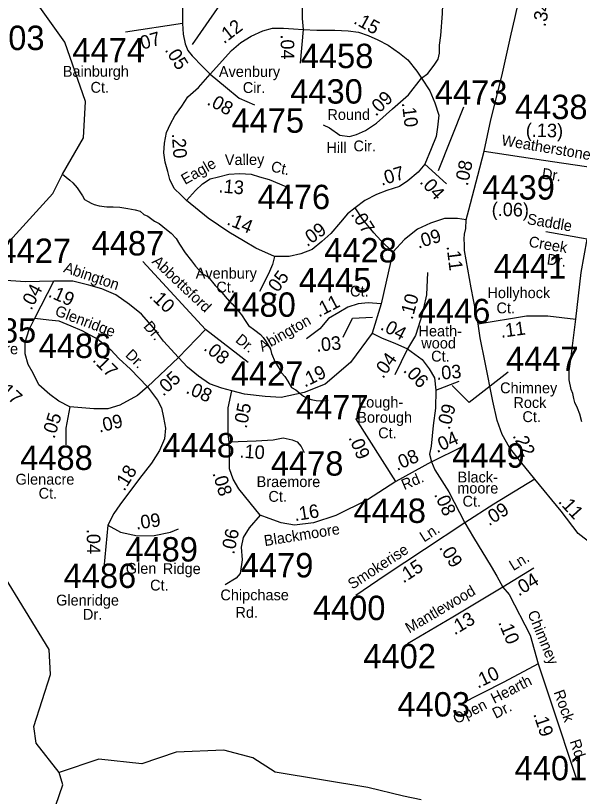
# Model space of a CAD drawing. Extents: x 1551653 to 1702041, y 811336 to 920032.
# Drawn here: x 1675177 to 1678590, y 877714 to 882439 of the extents above; entities that cross this region are included whole.
import ezdxf

# ---------------------------------------------------------------- set-up
doc = ezdxf.new("R2010")
doc.units = 0
for name, color, linetype in [('Old_Level_11', 7, 'Continuous'), ('Old_Level_17', 7, 'Continuous'), ('Old_Level_32', 7, 'Continuous'), ('Old_Level_59', 7, 'Continuous'), ('Old_Level_62', 7, 'Continuous'), ('Old_Level_8', 7, 'Continuous')]:
    doc.layers.add(name, color=color, linetype=linetype)

msp = doc.modelspace()

# ---------------------------------------------------------------- linework, layer by layer
at = {"layer": 'Old_Level_11'}
msp.add_line((1677889.371, 881885.631), (1677734.225, 881500.402), dxfattribs=at)
for points in [[(1676177.017, 882696.338), (1676429.848, 882529.597), (1676245.971, 882265.112)], [(1677159.61, 880494.207), (1677217.071, 880609.201), (1677337.74, 880614.95)], [(1678159.44, 880281.469), (1677923.848, 880097.479), (1677820.417, 880200.973)]]:
    msp.add_lwpolyline(points, dxfattribs=at)
at = {"layer": 'Old_Level_32'}
for p, q in [((1676186.906, 882537.992), (1676186.906, 882391.397)), ((1676186.906, 882391.397), (1675842.792, 882338.46)), ((1676917.099, 882354.748), (1676900.313, 882151.144)), ((1677655.152, 881541.072), (1677785.776, 881422.241)), ((1678637.988, 881085.795), (1678387.343, 881130.738)), ((1677459.908, 881007.49), (1677390.286, 880695.039)), ((1676325.764, 880539.186), (1675946.213, 880951.227)), ((1675294.175, 880609.431), (1675408.796, 880831.876)), ((1677390.286, 880695.039), (1677335.359, 880517.947)), ((1676325.764, 880539.186), (1676162.882, 880369.425)), ((1676585.169, 880340.156), (1676325.764, 880539.186)), ((1677550.399, 880422.109), (1677472.868, 880265.617)), ((1676162.882, 880369.425), (1675975.869, 880193.811)), ((1677721.625, 880172.819), (1677862.464, 880226.843)), ((1677478.006, 879620.138), (1677236.699, 880000.635)), ((1677694.562, 879739.927), (1677882.196, 879830.875)), ((1677694.562, 879739.927), (1677478.006, 879620.138)), ((1675734.561, 879356.716), (1675711.338, 879098.294)), ((1678314.428, 879096.082), (1678126.943, 878981.041))]:
    msp.add_line(p, q, dxfattribs=at)
for points in [[(1678013.158, 881619.4), (1678053.941, 881808.621), (1678120.676, 882072.047), (1678177.729, 882326.404), (1678199.933, 882421.644), (1678222.137, 882521.647), (1678256.044, 882676.336), (1678265.145, 882804.134), (1678268.343, 882928.136), (1678271.742, 883060.334), (1678268.645, 883184.235), (1678262.343, 883340.235), (1678252.271, 883400.523)], [(1677634.702, 882061.558), (1677672.471, 882090.063), (1677710.239, 882138.928), (1677735.419, 882175.576), (1677743.811, 882212.225), (1677743.811, 882261.09), (1677752.204, 882318.099), (1677760.598, 882452.478), (1677780.244, 882930.833)], [(1676849.547, 882893.733), (1676910.826, 882586.686), (1676912.764, 882518.812), (1676912.764, 882476.149), (1676910.826, 882421.85), (1676917.099, 882354.748)], [(1676186.906, 882391.397), (1676191.103, 882326.244), (1676203.692, 882269.234), (1676220.478, 882228.513), (1676245.657, 882195.937), (1676308.605, 882130.784), (1676354.767, 882085.991)], [(1676354.767, 882085.991), (1676484.859, 882228.513), (1676539.413, 882277.378), (1676602.361, 882314.027), (1676673.702, 882346.604), (1676732.452, 882362.892), (1676799.597, 882362.892), (1676858.348, 882358.82), (1676917.099, 882354.748)], [(1676917.099, 882354.748), (1677001.029, 882350.676), (1677110.139, 882350.676), (1677189.872, 882346.604), (1677252.82, 882338.46), (1677311.571, 882318.099), (1677370.322, 882293.667), (1677433.27, 882261.09), (1677500.414, 882212.225), (1677550.772, 882171.504), (1677605.326, 882102.279), (1677634.702, 882061.558)], [(1676212.085, 881320.439), (1676178.513, 881353.016), (1676136.548, 881393.736), (1676111.369, 881446.673), (1676098.78, 881495.539), (1676081.994, 881552.548), (1676073.6, 881609.557), (1676077.797, 881666.566), (1676090.387, 881731.72), (1676115.566, 881784.657), (1676140.744, 881833.521), (1676182.709, 881890.531), (1676220.478, 881947.539), (1676283.426, 882004.549), (1676354.767, 882085.991)], [(1676354.767, 882085.991), (1676447.09, 882008.621), (1676531.02, 881939.396), (1676623.343, 881898.675)], [(1677038.553, 881778.874), (1677076.567, 881760.224), (1677139.514, 881715.431), (1677198.265, 881707.287), (1677240.23, 881719.503), (1677294.785, 881743.936), (1677361.929, 881788.728), (1677458.449, 881874.242), (1677554.969, 881959.756), (1677634.702, 882061.558)], [(1677634.702, 882061.558), (1677685.06, 881984.189), (1677714.436, 881910.891), (1677739.615, 881837.594), (1677731.222, 881764.296), (1677722.829, 881707.287), (1677693.454, 881633.989), (1677655.152, 881541.072)], [(1677905.639, 881203.856), (1677920.469, 881263.219), (1677976.083, 881470.991), (1678013.158, 881619.4)], [(1678013.158, 881619.4), (1678372.543, 881565.039), (1678688.056, 881518.944)], [(1677655.152, 881541.072), (1677613.72, 881491.467), (1677550.772, 881438.53), (1677500.414, 881405.953), (1677424.876, 881381.52), (1677361.929, 881357.088), (1677290.589, 881320.439), (1677233.033, 881276.563)], [(1676212.085, 881320.439), (1676266.64, 881381.52), (1676308.605, 881422.241), (1676354.767, 881450.746), (1676405.125, 881462.962), (1676468.072, 881479.25), (1676535.217, 881483.323), (1676602.361, 881479.25), (1676652.719, 881462.962), (1676711.47, 881446.673), (1676812.187, 881405.953)], [(1676745.042, 880982.457), (1676631.737, 881031.322), (1676556.2, 881076.114), (1676468.072, 881129.051), (1676342.177, 881214.565), (1676212.085, 881320.439)], [(1677233.033, 881276.563), (1677185.676, 881238.998), (1677143.711, 881190.133), (1677084.959, 881120.907), (1677030.405, 881072.042), (1676971.654, 881023.177), (1676904.509, 880998.745), (1676833.169, 880982.457), (1676745.042, 880982.457)], [(1677459.908, 881007.49), (1677387.516, 881077.736), (1677345.288, 881124.567), (1677278.928, 881206.521), (1677233.033, 881276.563)], [(1677905.639, 881203.856), (1677852.033, 881212.374), (1677773.608, 881212.374), (1677689.15, 881183.105), (1677610.726, 881147.982), (1677532.301, 881083.59), (1677459.908, 881007.49)], [(1677976.622, 880574.568), (1677935.299, 880792.021), (1677894.516, 881018.344), (1677894.516, 881051.737), (1677893.293, 881088.41), (1677895.091, 881116.31), (1677901.932, 881151.913), (1677905.639, 881203.856)], [(1678568.655, 880602.703), (1678601.271, 880885.352), (1678637.988, 881085.795)], [(1675408.796, 880831.876), (1675234.024, 880827.492), (1675090.498, 880837.752), (1674981.212, 880877.15), (1674857.055, 880950.451), (1674735.102, 881046.385)], [(1676745.042, 880982.457), (1676732.452, 880933.591), (1676707.274, 880876.583), (1676652.719, 880770.709)], [(1677671.052, 880884.561), (1677665.02, 880749.923), (1677646.922, 880667.969), (1677628.824, 880597.724), (1677598.66, 880504.063), (1677550.399, 880422.109)], [(1676162.882, 880369.425), (1676072.391, 880468.94), (1676012.064, 880550.894), (1675939.672, 880632.846), (1675867.28, 880691.385), (1675782.823, 880749.923), (1675698.365, 880785.046), (1675619.94, 880808.461), (1675523.417, 880831.876), (1675408.796, 880831.876)], [(1677390.286, 880695.039), (1677310.369, 880700.208), (1677251.762, 880695.039), (1677187.829, 880674.36), (1677134.551, 880643.34), (1677071.932, 880606.615), (1677018.654, 880544.577), (1676937.421, 880483.075)], [(1675505.319, 880070.881), (1675438.959, 880106.004), (1675384.666, 880146.98), (1675318.306, 880205.519), (1675282.109, 880275.765), (1675251.946, 880328.448), (1675233.848, 880392.84), (1675233.848, 880463.086), (1675257.979, 880539.186), (1675294.175, 880609.431)], [(1675294.175, 880609.431), (1675378.633, 880597.724), (1675438.959, 880591.87), (1675511.352, 880562.601), (1675577.712, 880533.332), (1675674.234, 880480.648), (1675752.659, 880416.256), (1675800.921, 880363.571), (1675873.313, 880299.179), (1675975.869, 880193.811)], [(1677976.622, 880574.568), (1678270.043, 880623.039), (1678328.323, 880621.753), (1678367.93, 880621.96), (1678400.131, 880621.661), (1678568.655, 880602.703)], [(1678604.926, 879982.074), (1678593.116, 880028.078), (1678577.933, 880064.538), (1678562.412, 880097.529), (1678556.339, 880121.836), (1678550.265, 880152.219), (1678540.185, 880177.582), (1678528.287, 880234.731), (1678528.287, 880289.499), (1678537.806, 880360.935), (1678568.655, 880602.703)], [(1678320.072, 879635.056), (1678234.428, 879741.407), (1678167.816, 879825.537), (1678123.062, 879904.204), (1678091.904, 879988.389), (1678066.979, 880106.872), (1678020.243, 880340.72), (1677989.085, 880490.383), (1677976.622, 880574.568)], [(1677335.359, 880517.947), (1677205.266, 880339.505), (1677050.506, 880209.039), (1676924.672, 880158.663), (1676783.738, 880128.436), (1676688.104, 880133.474), (1676562.27, 880148.587), (1676486.77, 880168.737)], [(1677335.359, 880517.947), (1677395.629, 880487.14), (1677471.974, 880457.232), (1677550.399, 880422.109)], [(1677550.399, 880422.109), (1677638.314, 880358.602), (1677681.173, 880301.405), (1677712.107, 880246.636), (1677721.625, 880172.819)], [(1676486.77, 880168.737), (1676426.369, 880183.85), (1676349.895, 880211.372), (1676283.535, 880258.203), (1676217.175, 880310.887), (1676162.882, 880369.425)], [(1675975.869, 880193.811), (1675915.541, 880141.127), (1675806.953, 880082.588), (1675734.561, 880059.173), (1675650.103, 880059.173), (1675577.712, 880065.027), (1675505.319, 880070.881)], [(1675975.869, 880193.811), (1676036.195, 880111.857), (1676060.326, 880065.027), (1676072.391, 880006.489), (1676084.457, 879942.097), (1676078.424, 879877.705), (1676048.26, 879807.459), (1675999.999, 879731.359), (1675927.607, 879637.699), (1675806.953, 879479.646), (1675770.757, 879426.961), (1675734.561, 879356.716)], [(1676470.548, 879860.144), (1676464.516, 879906.974), (1676464.516, 880065.027), (1676486.77, 880168.737)], [(1677721.625, 880172.819), (1677719.245, 880063.283), (1677705.475, 879959.774), (1677692.043, 879834.3), (1677683.088, 879785.007), (1677694.562, 879739.927)], [(1675505.319, 880070.881), (1675481.189, 879942.097), (1675481.189, 879842.582)], [(1676470.548, 879860.144), (1676633.43, 879865.997), (1676735.987, 879871.851), (1676796.313, 879883.559), (1676850.608, 879871.851), (1676880.771, 879860.144), (1676904.901, 879830.875), (1676923, 879795.752)], [(1676657.562, 879415.254), (1676596.273, 879490.351), (1676529.112, 879575.494), (1676493.293, 879633.751), (1676470.906, 879696.487), (1676470.906, 879790.592), (1676470.548, 879860.144)], [(1677694.562, 879739.927), (1677715.772, 879691.407), (1677800.163, 879556.93), (1677895.946, 879370.84)], [(1677478.006, 879620.138), (1677308.18, 879508.276), (1677115.652, 879414.171), (1676981.33, 879369.358), (1676864.918, 879355.915), (1676784.324, 879369.358), (1676712.686, 879396.245), (1676657.562, 879415.254)], [(1678320.072, 879635.056), (1678072.543, 879483.74), (1677895.946, 879370.84)], [(1678754.143, 879166.841), (1678726.19, 879194.165), (1678583.451, 879304.881), (1678479.965, 879440.599), (1678320.072, 879635.056)], [(1676657.562, 879415.254), (1676591.202, 879339.155), (1676555.006, 879280.616), (1676542.941, 879222.078), (1676548.974, 879145.978), (1676536.908, 879064.026), (1676512.777, 879034.757), (1676446.418, 878993.78)], [(1677895.946, 879370.84), (1677652.646, 879208.341), (1677413.745, 879051.743), (1677237.046, 878930.841)], [(1677895.946, 879370.84), (1677948.846, 879280.443), (1678055.946, 879105.542), (1678091.244, 879046.743), (1678101.943, 879025.244), (1678126.943, 878981.041)], [(1675734.561, 879356.716), (1675812.59, 879312.409), (1675914.893, 879291.513), (1676015.107, 879293.603), (1676115.321, 879312.409), (1676163.34, 879333.305)], [(1678126.943, 878981.041), (1677823.846, 878798.742), (1677548.745, 878636.642)], [(1678126.943, 878981.041), (1678166.008, 878936.847), (1678291.376, 878690.38), (1678340.627, 878515.612)], [(1678340.627, 878515.612), (1678132.943, 878406.443), (1677866.244, 878270.445)], [(1678340.627, 878515.612), (1678421.097, 878274.362), (1678572.395, 877818.963)]]:
    msp.add_lwpolyline(points, dxfattribs=at)
at = {"layer": 'Old_Level_59'}
for points in [[(1675463.554, 877783.986), (1675439.563, 877859.957), (1675300.424, 878036.593), (1675286.948, 878137.755), (1675387.582, 878451.84), (1675380.508, 878602.964), (1675093.538, 879071.713), (1675052.527, 879180.903), (1675024.538, 879631.095), (1674848.5, 880343.753), (1674916.665, 880742.848), (1674981.212, 880877.15), (1675016.882, 880941.752), (1675401.526, 881363.272), (1675461.504, 881480.254), (1675587.023, 881700.472), (1675599.813, 881920.208), (1675474.053, 882278.611), (1675313.558, 882504.079), (1675213.066, 882832.214), (1675181.819, 882990.673), (1675181.819, 883226.276), (1675117.27, 883604.874)], [(1677632.091, 877692.929), (1677524.282, 877715.409), (1677309.567, 877769.168), (1676748.058, 877861.338), (1676613.296, 877946.763), (1676438.105, 877993.973), (1676148.367, 877982.733), (1675940.544, 877910.702), (1675680.004, 877939.926), (1675439.563, 877859.957)], [(1675073.377, 877125.34), (1675032.502, 877184.435), (1675055.21, 877220.8), (1675124.5, 877255.771), (1675248.161, 877437.635), (1675419.546, 877661.385), (1675463.554, 877783.986)]]:
    msp.add_lwpolyline(points, dxfattribs=at)
at = {"layer": 'Old_Level_62'}
msp.add_lwpolyline([(1675461.504, 881480.254), (1675505.162, 881443.201), (1675523.532, 881427.043), (1675549.266, 881396.696), (1675565.055, 881372.5), (1675582.792, 881348.303), (1675594.582, 881326.26), (1675616.42, 881314.06), (1675634.26, 881303.807), (1675652.305, 881295.605), (1675682.14, 881287.3), (1675728.174, 881282.789), (1675768.159, 881282.379), (1675808.144, 881279.919), (1675856.024, 881271.409), (1675900.007, 881264.95), (1675929.945, 881256.645), (1675953.629, 881236.345), (1675977.62, 881226.092), (1676017.297, 881195.642), (1676045.184, 881181.391), (1676090.808, 881144.892), (1676118.49, 881122.541), (1676148.12, 881090.245), (1676169.753, 881056.002), (1676203.279, 881003.611), (1676240.804, 880955.116), (1676266.436, 880922.923), (1676308.061, 880876.376), (1676341.792, 880858.024), (1676385.263, 880805.633), (1676416.944, 880773.235), (1676446.574, 880738.889), (1676472.308, 880708.541), (1676488.199, 880694.392), (1676523.673, 880652.049), (1676545.409, 880627.75), (1676571.04, 880587.56), (1676586.829, 880563.364), (1676624.456, 880534.862), (1676660.136, 880510.563), (1676676.027, 880492.313), (1676693.764, 880466.169), (1676719.293, 880419.828), (1676726.88, 880393.683), (1676748.41, 880341.498), (1676770.043, 880307.254), (1676785.832, 880277.111), (1676807.568, 880254.863), (1676825.305, 880226.669), (1676846.835, 880188.426), (1676872.672, 880174.073), (1676900.457, 880151.722), (1676920.347, 880135.523), (1676944.133, 880123.322), (1676966.176, 880117.068), (1676996.011, 880110.712), (1677024.103, 880108.456), (1677036.099, 880108.353), (1677068.189, 880111.942)], dxfattribs=at)

# ---------------------------------------------------------------- texts
at = {"layer": 'Old_Level_11'}
for s, height, p in [('Bainburgh', 65.6167, (1675462.608, 882069.468)), ('Avenbury', 65.6167, (1676407.611, 882068.233)), ('Ct.', 65.6167, (1675630.329, 881972.557)), ('Cir.', 65.6167, (1676552.201, 881971.062)), ('Avenbury', 65.6167, (1676267.042, 880847.947)), ('Ct.', 65.6167, (1676391.909, 880763.654)), ('Ct.', 65.6167, (1677201.494, 880739.451)), ('Hollyhock', 65.6167, (1678033.243, 880729.486)), ('Ct.', 65.6167, (1678088.247, 880637.534)), ('Heath-', 65.6167, (1677616.01, 880498.03)), ('Glenacre', 65.6167, (1674836.005, 880390.107)), ('wood', 65.6167, (1677632.93, 880424.991)), ('Ct.', 65.6167, (1677692.579, 880345.715)), ('Chimney', 65.6167, (1678110.071, 880154.005)), ('Lough-', 65.6167, (1677250.497, 880067.593)), ('Rock', 65.6167, (1678190.497, 880065.052)), ('Borough', 65.6167, (1677245.462, 879975.504)), ('Ct.', 65.6167, (1678245.198, 879979.541)), ('Ct.', 65.6167, (1677372.236, 879881.304)), ('4449', 147.6375, (1677820.1, 879703.237)), ('Glenacre', 65.6167, (1675176.699, 879600.826)), ('Braemore', 65.6167, (1676636.043, 879586.233)), ('Black-', 65.6167, (1677852.794, 879614.148)), ('moore', 65.6167, (1677850.631, 879547.317)), ('Ct.', 65.6167, (1675316.155, 879516.12)), ('Ct.', 65.6167, (1676707.386, 879497.056)), ('Ct.', 65.6167, (1677882.68, 879468.038)), ('Glen', 65.6167, (1675843.644, 879061.565)), ('Ridge', 65.6167, (1676068.201, 879059.8)), ('Ct.', 65.6167, (1675991.14, 878960.025)), ('Glenridge', 65.6167, (1675421.921, 878869.221)), ('Chipchase', 65.6167, (1676416.58, 878900.965)), ('Dr.', 65.6167, (1675584.205, 878783.424)), ('Rd.', 65.6167, (1676507.808, 878795.163))]:
    msp.add_text(s, height=height, dxfattribs=at).set_placement(p)
for s, height, rotation, p in [('Round', 65.6166, 0.175967, (1677064.489, 881807.654)), ('Hill', 65.6167, 359.770997, (1677058.421, 881608.009)), ('Cir.', 65.6167, 0.007831, (1677222.468, 881617.954)), ('Weatherstone', 65.61666, 350.437922, (1678114.857, 881655.295)), ('Valley', 65.6167, 0.514333, (1676443.788, 881534.44)), ('Eagle', 65.6167, 29.819017, (1676202.627, 881414.067)), ('Ct.', 65.6167, 347.532347, (1676718.588, 881496.895)), ('Dr.', 65.6167, 351.345331, (1678359.605, 881453.282)), ('Saddle', 65.6167, 350.40515, (1678270.128, 881178.286)), ('Creek', 65.6167, 350.476939, (1678280.119, 881041.205)), ('Abbottsford', 65.61665, 316.61495, (1675998.326, 880946.144)), ('Dr.', 65.6167, 352.489694, (1678390.374, 880934.294)), ('Abington', 65.6167, 341.19, (1675462.514, 880888.813)), ('Glenridge', 65.6167, 339.306683, (1675409.846, 880627.248)), ('Dr.', 65.6167, 310.742233, (1675947.004, 880556.688)), ('Abington', 65.6167, 29.859086, (1676671.041, 880403.323)), ('Dr.', 65.6167, 320.530222, (1676502.783, 880468.766)), ('Dr.', 65.6167, 315.556719, (1675836.833, 880381.052)), ('Rd.', 65.6167, 23.276922, (1677529.676, 879566.616)), ('Blackmoore', 65.6167, 9.171561, (1676686.047, 879228.486)), ('Ln.', 65.6167, 32.591083, (1677649.507, 879250.409)), ('Smokerise', 65.6167, 33.244542, (1677215.45, 878964.477)), ('Ln.', 65.6167, 31.533294, (1678190.228, 879077.313)), ('Mantlewood', 65.6167, 30.508108, (1677560.064, 878699.405)), ('Chimney', 65.6167, 292.512778, (1678274.368, 878824.01)), ('Hearth', 65.6167, 27.018281, (1678074.625, 878273.736)), ('Rock', 65.6167, 289.703881, (1678433.547, 878345.559)), ('Open', 65.6167, 27.018281, (1677845.823, 878150.595)), ('Dr.', 65.6167, 27.018281, (1678083.462, 878183.007)), ('Rd.', 65.6167, 288.378214, (1678531.025, 878047.621))]:
    msp.add_text(s, height=height, rotation=rotation, dxfattribs=at).set_placement(p)
at = {"layer": 'Old_Level_17'}
for s, rotation, p in [('.34', 77.481492, (1678383.725, 882368.462)), ('.15', 331.243453, (1677217.887, 882395.224)), ('.12', 37.492644, (1676438.063, 882265.631)), ('.07', 15.641556, (1675914.928, 882224.487)), ('.04', 270.925975, (1676780.833, 882325.153)), ('.05', 302.140106, (1676077.36, 882231.659)), ('.09', 44.333617, (1677358.411, 881825.876)), ('.08', 331.806975, (1676330.329, 881903.964)), ('.10', 276.897378, (1677514.987, 881911.363)), ('(.13)', 358.703164, (1678265.213, 881706.674)), ('.20', 274.229122, (1676122.153, 881725.094)), ('.08', 78.173969, (1677913.881, 881405.184)), ('.07', 16.500536, (1677392.091, 881409.679)), ('.13', 355.069983, (1676403.726, 881369.926)), ('.04', 312.155586, (1677618.941, 881430.416)), ('(.06)', 358.703164, (1678058.515, 881227.642)), ('.14', 337.404289, (1676450.438, 881176.847)), ('.07', 302.942297, (1677204.41, 881236.938)), ('.09', 35.817328, (1676942.034, 881038.064)), ('.09', 17.293742, (1677615.29, 881028.397)), ('.11', 277.203833, (1677785.529, 881043.592)), ('.05', 53.27635, (1676745.394, 880735.606)), ('.04', 62.739025, (1675272.036, 880652.142)), ('.19', 336.005031, (1675369.587, 880739.902)), ('.10', 316.61495, (1675981.344, 880738.515)), ('.11', 27.288089, (1677012.631, 880611.803)), ('.10', 75.030506, (1677579.365, 880595.641)), ('.04', 331.829886, (1677379.624, 880542.482)), ('.11', 7.910675, (1678116.941, 880489.176)), ('.03', 5.716553, (1676999.312, 880404.723)), ('.08', 320.530222, (1676310.238, 880419.401)), ('.17', 314.346497, (1675637.945, 880351.227)), ('.04', 54.478975, (1677401.135, 880238.464)), ('.19', 25.899872, (1676927.675, 880188.123)), ('.06', 313.764508, (1677519.84, 880288.942)), ('.03', 4.905047, (1677726.876, 880234.082)), ('.05', 42.989778, (1676070.914, 880131.924)), ('.08', 336.482144, (1676202.73, 880157.176)), ('.17', 317.935261, (1675057.403, 880180.407)), ('.05', 79.402856, (1676575.684, 879937.454)), ('.09', 75.282467, (1677804.15, 879929.128)), ('.05', 72.672731, (1675411.239, 879875.412)), ('.09', 13.556617, (1675683.814, 879915.292)), ('.09', 292.924861, (1677191.119, 879886.121)), ('.04', 24.357503, (1677727.658, 879791.138)), ('.22', 297.763522, (1678183.638, 879897)), ('.10', 356.050772, (1676530.434, 879764.987)), ('.08', 23.276922, (1677485.848, 879683.928)), ('.18', 58.203125, (1675834.673, 879557.373)), ('.08', 287.004647, (1676367.513, 879669.942)), ('.08', 294.536522, (1677708.484, 879542.181)), ('.11', 312.210775, (1678458.507, 879496.34)), ('.16', 9.171561, (1676868.715, 879379.816)), ('.09', 32.257033, (1678042.942, 879348.2)), ('.09', 7.593244, (1675907.845, 879328.969)), ('.04', 270.507722, (1675607.359, 879333.212)), ('.06', 78.102969, (1676499.528, 879175.62)), ('.09', 301.480922, (1677738.63, 879220.255)), ('.15', 33.244542, (1677524.748, 879002.099)), ('.04', 31.533294, (1678223.018, 878923.189)), ('.13', 30.508108, (1677834.635, 878688.217)), ('.10', 292.512778, (1678097.328, 878767.546)), ('.10', 25.424867, (1677975.364, 878366.344)), ('.19', 288.378214, (1678310.051, 878212.47))]:
    msp.add_text(s, height=82.0208, rotation=rotation, dxfattribs=at).set_placement(p)
at = {"layer": 'Old_Level_8'}
for s, p in [('4503', (1674912.796, 882230.941)), ('4474', (1675520.658, 882156.679)), ('4458', (1676903.596, 882121.369)), ('4430', (1676839.562, 881906.886)), ('4473', (1677715.295, 881900.938)), ('4438', (1678200.285, 881812.81)), ('4475', (1676483.641, 881730.389)), ('4439', (1678002.478, 881325.937)), ('4476', (1676641.79, 881268.08)), ('4487', (1675637.483, 880987.73)), ('4427', (1675073.324, 880942.33)), ('4428', (1677045.778, 880945.538)), ('4441', (1678071.584, 880848.421)), ('4445', (1676891.455, 880764.183)), ('4480', (1676434.284, 880616.641)), ('4446', (1677611.943, 880577.908)), ('4485', (1674862.427, 880460.155)), ('4486', (1675316.326, 880367.261)), ('4447', (1678146.267, 880287.858)), ('4427', (1676479.528, 880199.161)), ('4477', (1676874.037, 879996.494)), ('4448', (1676065.378, 879765.355)), ('4488', (1675204.657, 879689.997)), ('4478', (1676722.179, 879655.541)), ('4448', (1677222.289, 879369.377)), ('4489', (1675841.605, 879135.643)), ('4479', (1676540.411, 879039.556)), ('4486', (1675467.383, 878975.641)), ('4400', (1676976.825, 878781.311)), ('4402', (1677282.529, 878489.159)), ('4403', (1677488.555, 878197.635)), ('4401', (1678198.218, 877811.864))]:
    msp.add_text(s, height=147.6375, dxfattribs=at).set_placement(p)

doc.saveas('drawing.dxf')
